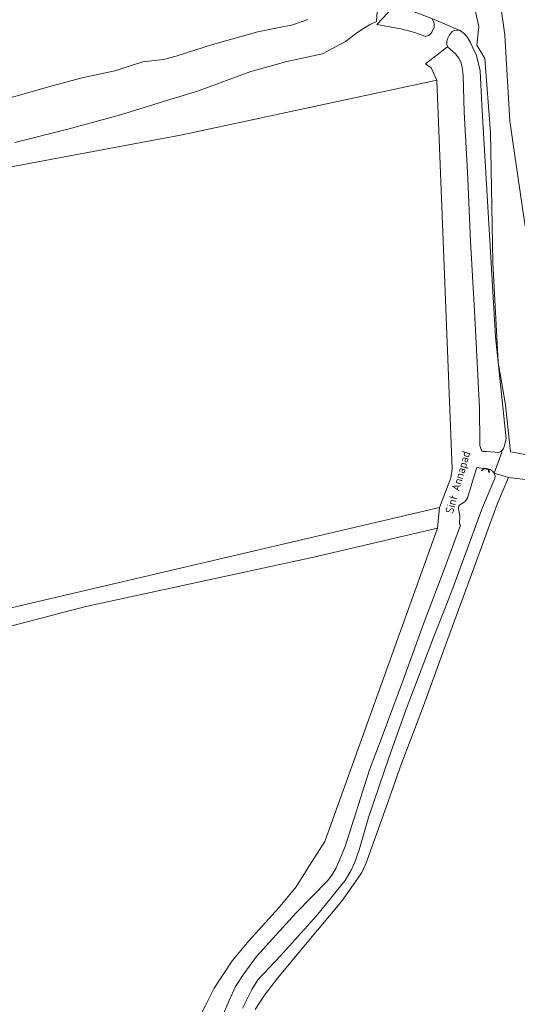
# Model space of a CAD drawing. Extents: x 184422 to 188298, y 343471 to 350189.
# Tile 389 of 513: x 186717 to 186826, y 348885 to 349101. Entities that reach past the tile are written whole.
import ezdxf
from ezdxf.enums import TextEntityAlignment as Align

# ---------------------------------------------------------------- set-up
doc = ezdxf.new("R2010")
doc.units = 0
for name, color, linetype, lineweight in [('B-WA-GK-KADEMUUR-G', 252, 'Continuous', 35), ('B-WA-GR-GRAS-GV', 252, 'Continuous', 13), ('B-WA-GR-GROENVOORZIENING-GV', 252, 'Continuous', 18), ('B-WA-OG-TOPOGRAFIE-T18', 252, 'Continuous', 18), ('B-WA-OG-WATER-GV', 252, 'Continuous', 18), ('B-WA-OG-WATER_GREPPEL-GV', 252, 'Continuous', 18), ('B-WA-OG-WATER_SLOOT-GV', 252, 'Continuous', 18), ('B-WA-OG-WEG-GV', 252, 'Continuous', 18)]:
    doc.layers.add(name, color=color, linetype=linetype, lineweight=lineweight)
doc.styles.add('NLCS-ISO-M1000-T18', font='NLCS-ISO.ttf', dxfattribs={"height": 1.8})

msp = doc.modelspace()

# ---------------------------------------------------------------- linework, layer by layer
at = {"layer": 'B-WA-GK-KADEMUUR-G', "flags": 128}
for points in [[(186818.824, 349002.383), (186818.355, 349001.827)], [(186818.824, 349002.383), (186818.355, 349001.827)], [(186818.824, 349002.383), (186818.355, 349001.827)], [(186818.824, 349002.383), (186819.887, 349002.215)], [(186818.824, 349002.383), (186819.887, 349002.215)], [(186818.824, 349002.383), (186819.887, 349002.215)], [(186819.887, 349002.215), (186820.03, 349001.501)], [(186819.887, 349002.215), (186820.03, 349001.501)], [(186819.887, 349002.215), (186820.03, 349001.501)]]:
    msp.add_lwpolyline(points, dxfattribs=at)
at = {"layer": 'B-WA-GR-GRAS-GV', "flags": 128}
for points in [[(186820.785, 349117.115), (186821.679, 349110.575), (186823.442, 349097.673), (186824.561, 349078.713), (186827.421, 349059.09), (186831.83, 349030.529), (186839.127, 349005.658), (186839.159, 349005.548), (186839.625, 349004.652), (186840.231, 349003.843), (186840.96, 349003.145), (186841.795, 349002.575), (186842.711, 349002.149), (186843.684, 349001.878), (186853.703, 348999.22), (186853.426, 348999.544), (186845.57, 349002.856)], [(186820.785, 349117.115), (186821.679, 349110.575), (186823.442, 349097.673), (186824.561, 349078.713), (186827.421, 349059.09), (186831.83, 349030.529), (186839.127, 349005.658), (186839.159, 349005.548), (186839.625, 349004.652), (186840.231, 349003.843), (186840.96, 349003.145), (186841.795, 349002.575), (186842.711, 349002.149), (186843.684, 349001.878), (186853.703, 348999.22), (186853.426, 348999.544), (186845.57, 349002.856)], [(186820.785, 349117.115), (186821.679, 349110.575), (186823.442, 349097.673), (186824.561, 349078.713), (186827.421, 349059.09), (186831.83, 349030.529), (186839.127, 349005.658), (186839.159, 349005.548), (186839.625, 349004.652), (186840.231, 349003.843), (186840.96, 349003.145), (186841.795, 349002.575), (186842.711, 349002.149), (186843.684, 349001.878), (186853.703, 348999.22), (186853.426, 348999.544), (186845.57, 349002.856)], [(186758.959, 348876.222), (186762.864, 348885.354), (186764.226, 348888.421), (186766.079, 348891.241), (186768.882, 348895.038), (186777.531, 348904.567), (186784.552, 348911.724), (186785.566, 348913.187), (186786.408, 348914.576), (186788.404, 348919.237), (186793.744, 348936.066), (186796.534, 348943.414), (186801.192, 348956.044), (186805.584, 348968.21), (186809.929, 348979.574), (186813.74, 348989.924), (186813.483, 348990.2), (186813.564, 348991.986), (186813.265, 348993.493), (186813.252, 348993.798), (186813.363, 348994.124), (186813.606, 348994.349), (186814.714, 348995.061), (186815.277, 348995.82), (186816.549, 349000), (186817.346, 349002.617), (186818.824, 349002.383), (186819.887, 349002.215), (186820.325, 349002.145), (186820.977, 349001.546), (186821.12, 349001.312), (186822.786, 349005.986), (186822.77, 349006.224), (186822.585, 349006.086), (186822.153, 349005.877), (186819.449, 349006.078), (186818.707, 349006.108), (186818.471, 349006.208), (186818.302, 349006.511), (186817.992, 349007.4), (186817.952, 349007.866), (186817.911, 349015.737), (186816.781, 349037.044), (186815.957, 349052.361), (186815.262, 349067.576), (186814.552, 349080.708), (186814.294, 349088.885), (186814.087, 349090.628), (186813.767, 349091.751), (186813.309, 349092.696), (186812.686, 349093.506), (186810.846, 349095.09), (186806.03, 349091.341), (186807.272, 349090.442), (186808.515, 349087.753), (186811.877, 349002.311), (186811.572, 349000.324), (186809.086, 348993.811), (186808.693, 348989.255), (186783.932, 348920.352), (186779.998, 348914.226), (186777.613, 348910.357), (186773.744, 348905.65), (186767.295, 348898.557), (186763.555, 348894.108), (186759.557, 348888.046), (186757.687, 348884.242)], [(186758.959, 348876.222), (186762.864, 348885.354), (186764.226, 348888.421), (186766.079, 348891.241), (186768.882, 348895.038), (186777.531, 348904.567), (186784.552, 348911.724), (186785.566, 348913.187), (186786.408, 348914.576), (186788.404, 348919.237), (186793.744, 348936.066), (186796.534, 348943.414), (186801.192, 348956.044), (186805.584, 348968.21), (186809.929, 348979.574), (186813.74, 348989.924), (186813.483, 348990.2), (186813.564, 348991.986), (186813.265, 348993.493), (186813.252, 348993.798), (186813.363, 348994.124), (186813.606, 348994.349), (186814.714, 348995.061), (186815.277, 348995.82), (186816.549, 349000), (186817.346, 349002.617), (186818.824, 349002.383), (186819.887, 349002.215), (186820.325, 349002.145), (186820.977, 349001.546), (186821.12, 349001.312), (186822.786, 349005.986), (186822.77, 349006.224), (186822.585, 349006.086), (186822.153, 349005.877), (186819.449, 349006.078), (186818.707, 349006.108), (186818.471, 349006.208), (186818.302, 349006.511), (186817.992, 349007.4), (186817.952, 349007.866), (186817.911, 349015.737), (186816.781, 349037.044), (186815.957, 349052.361), (186815.262, 349067.576), (186814.552, 349080.708), (186814.294, 349088.885), (186814.087, 349090.628), (186813.767, 349091.751), (186813.309, 349092.696), (186812.686, 349093.506), (186810.846, 349095.09), (186806.03, 349091.341), (186807.272, 349090.442), (186808.515, 349087.753), (186811.877, 349002.311), (186811.572, 349000.324), (186809.086, 348993.811), (186808.693, 348989.255), (186783.932, 348920.352), (186779.998, 348914.226), (186777.613, 348910.357), (186773.744, 348905.65), (186767.295, 348898.557), (186763.555, 348894.108), (186759.557, 348888.046), (186757.687, 348884.242)], [(186758.959, 348876.222), (186762.864, 348885.354), (186764.226, 348888.421), (186766.079, 348891.241), (186768.882, 348895.038), (186777.531, 348904.567), (186784.552, 348911.724), (186785.566, 348913.187), (186786.408, 348914.576), (186788.404, 348919.237), (186793.744, 348936.066), (186796.534, 348943.414), (186801.192, 348956.044), (186805.584, 348968.21), (186809.929, 348979.574), (186813.74, 348989.924), (186813.483, 348990.2), (186813.564, 348991.986), (186813.265, 348993.493), (186813.252, 348993.798), (186813.363, 348994.124), (186813.606, 348994.349), (186814.714, 348995.061), (186815.277, 348995.82), (186816.549, 349000), (186817.346, 349002.617), (186818.824, 349002.383), (186819.887, 349002.215), (186820.325, 349002.145), (186820.977, 349001.546), (186821.12, 349001.312), (186822.786, 349005.986), (186822.77, 349006.224), (186822.585, 349006.086), (186822.153, 349005.877), (186819.449, 349006.078), (186818.707, 349006.108), (186818.471, 349006.208), (186818.302, 349006.511), (186817.992, 349007.4), (186817.952, 349007.866), (186817.911, 349015.737), (186816.781, 349037.044), (186815.957, 349052.361), (186815.262, 349067.576), (186814.552, 349080.708), (186814.294, 349088.885), (186814.087, 349090.628), (186813.767, 349091.751), (186813.309, 349092.696), (186812.686, 349093.506), (186810.846, 349095.09), (186806.03, 349091.341), (186807.272, 349090.442), (186808.515, 349087.753), (186811.877, 349002.311), (186811.572, 349000.324), (186809.086, 348993.811), (186808.693, 348989.255), (186783.932, 348920.352), (186779.998, 348914.226), (186777.613, 348910.357), (186773.744, 348905.65), (186767.295, 348898.557), (186763.555, 348894.108), (186759.557, 348888.046), (186757.687, 348884.242)], [(186711.444, 348970.939), (186809.086, 348993.811), (186811.572, 349000.324), (186811.877, 349002.311), (186808.515, 349087.753), (186752.556, 349075.712), (186708.994, 349067.611)], [(186711.444, 348970.939), (186809.086, 348993.811), (186811.572, 349000.324), (186811.877, 349002.311), (186808.515, 349087.753), (186752.556, 349075.712), (186708.994, 349067.611)], [(186711.444, 348970.939), (186809.086, 348993.811), (186811.572, 349000.324), (186811.877, 349002.311), (186808.515, 349087.753), (186752.556, 349075.712), (186708.994, 349067.611)], [(186768.608, 348883.42), (186770.632, 348886.51), (186773.547, 348890.351), (186779.677, 348897.681), (186787.566, 348907.104), (186791.114, 348912.089), (186792, 348913.533), (186792.468, 348914.452), (186792.982, 348915.624), (186794.241, 348919.122), (186797.817, 348929.107), (186800.454, 348936.717), (186805.577, 348950.195), (186810.936, 348964.893), (186816.669, 348980.481), (186821.755, 348994.511), (186824.294, 349000.397), (186821.12, 349001.312), (186821.239, 349001.116), (186821.323, 349000.758), (186821.28, 349000.166), (186818.53, 348993.77), (186811.807, 348975.452), (186807.8, 348965.204), (186801.793, 348949.404), (186797.966, 348938.731), (186794.823, 348929.474), (186793.506, 348925.638), (186791.473, 348918.488), (186790.504, 348915.765), (186789.717, 348914.032), (186788.373, 348911.772), (186787.359, 348910.508), (186782.09, 348903.998), (186774.188, 348895.176), (186769.181, 348889.902), (186767.878, 348887.771), (186765.822, 348883.709)], [(186768.608, 348883.42), (186770.632, 348886.51), (186773.547, 348890.351), (186779.677, 348897.681), (186787.566, 348907.104), (186791.114, 348912.089), (186792, 348913.533), (186792.468, 348914.452), (186792.982, 348915.624), (186794.241, 348919.122), (186797.817, 348929.107), (186800.454, 348936.717), (186805.577, 348950.195), (186810.936, 348964.893), (186816.669, 348980.481), (186821.755, 348994.511), (186824.294, 349000.397), (186821.12, 349001.312), (186821.239, 349001.116), (186821.323, 349000.758), (186821.28, 349000.166), (186818.53, 348993.77), (186811.807, 348975.452), (186807.8, 348965.204), (186801.793, 348949.404), (186797.966, 348938.731), (186794.823, 348929.474), (186793.506, 348925.638), (186791.473, 348918.488), (186790.504, 348915.765), (186789.717, 348914.032), (186788.373, 348911.772), (186787.359, 348910.508), (186782.09, 348903.998), (186774.188, 348895.176), (186769.181, 348889.902), (186767.878, 348887.771), (186765.822, 348883.709)], [(186768.608, 348883.42), (186770.632, 348886.51), (186773.547, 348890.351), (186779.677, 348897.681), (186787.566, 348907.104), (186791.114, 348912.089), (186792, 348913.533), (186792.468, 348914.452), (186792.982, 348915.624), (186794.241, 348919.122), (186797.817, 348929.107), (186800.454, 348936.717), (186805.577, 348950.195), (186810.936, 348964.893), (186816.669, 348980.481), (186821.755, 348994.511), (186824.294, 349000.397), (186821.12, 349001.312), (186821.239, 349001.116), (186821.323, 349000.758), (186821.28, 349000.166), (186818.53, 348993.77), (186811.807, 348975.452), (186807.8, 348965.204), (186801.793, 348949.404), (186797.966, 348938.731), (186794.823, 348929.474), (186793.506, 348925.638), (186791.473, 348918.488), (186790.504, 348915.765), (186789.717, 348914.032), (186788.373, 348911.772), (186787.359, 348910.508), (186782.09, 348903.998), (186774.188, 348895.176), (186769.181, 348889.902), (186767.878, 348887.771), (186765.822, 348883.709)], [(186828.613, 348999.861), (186824.294, 349000.397), (186821.755, 348994.511), (186816.669, 348980.481), (186810.936, 348964.893), (186805.577, 348950.195), (186800.454, 348936.717), (186797.817, 348929.107), (186794.241, 348919.122), (186792.982, 348915.624), (186792.468, 348914.452), (186792, 348913.533), (186791.114, 348912.089), (186787.566, 348907.104), (186779.677, 348897.681), (186773.547, 348890.351), (186770.632, 348886.51), (186768.608, 348883.42)], [(186828.613, 348999.861), (186824.294, 349000.397), (186821.755, 348994.511), (186816.669, 348980.481), (186810.936, 348964.893), (186805.577, 348950.195), (186800.454, 348936.717), (186797.817, 348929.107), (186794.241, 348919.122), (186792.982, 348915.624), (186792.468, 348914.452), (186792, 348913.533), (186791.114, 348912.089), (186787.566, 348907.104), (186779.677, 348897.681), (186773.547, 348890.351), (186770.632, 348886.51), (186768.608, 348883.42)], [(186828.613, 348999.861), (186824.294, 349000.397), (186821.755, 348994.511), (186816.669, 348980.481), (186810.936, 348964.893), (186805.577, 348950.195), (186800.454, 348936.717), (186797.817, 348929.107), (186794.241, 348919.122), (186792.982, 348915.624), (186792.468, 348914.452), (186792, 348913.533), (186791.114, 348912.089), (186787.566, 348907.104), (186779.677, 348897.681), (186773.547, 348890.351), (186770.632, 348886.51), (186768.608, 348883.42)], [(186709.841, 348828.4), (186731.894, 348840.587), (186738.851, 348845.029), (186744.205, 348852.566), (186748.466, 348863.736), (186753.754, 348876.826), (186757.687, 348884.242), (186759.557, 348888.046), (186763.555, 348894.108), (186767.295, 348898.557), (186773.744, 348905.65), (186777.613, 348910.357), (186779.998, 348914.226), (186783.932, 348920.352), (186808.693, 348989.255), (186781.142, 348982.759), (186731.323, 348971.997), (186676.595, 348957.692)], [(186709.841, 348828.4), (186731.894, 348840.587), (186738.851, 348845.029), (186744.205, 348852.566), (186748.466, 348863.736), (186753.754, 348876.826), (186757.687, 348884.242), (186759.557, 348888.046), (186763.555, 348894.108), (186767.295, 348898.557), (186773.744, 348905.65), (186777.613, 348910.357), (186779.998, 348914.226), (186783.932, 348920.352), (186808.693, 348989.255), (186781.142, 348982.759), (186731.323, 348971.997), (186676.595, 348957.692)], [(186709.841, 348828.4), (186731.894, 348840.587), (186738.851, 348845.029), (186744.205, 348852.566), (186748.466, 348863.736), (186753.754, 348876.826), (186757.687, 348884.242), (186759.557, 348888.046), (186763.555, 348894.108), (186767.295, 348898.557), (186773.744, 348905.65), (186777.613, 348910.357), (186779.998, 348914.226), (186783.932, 348920.352), (186808.693, 348989.255), (186781.142, 348982.759), (186731.323, 348971.997), (186676.595, 348957.692)]]:
    msp.add_lwpolyline(points, dxfattribs=at)
at = {"layer": 'B-WA-GR-GROENVOORZIENING-GV', "flags": 128}
for points in [[(186816.322, 349106.302), (186817.745, 349099.524), (186817.334, 349095.434), (186819.06, 349092.531), (186820.358, 349076.27), (186820.818, 349047.641), (186822.027, 349025.75), (186823.59, 349016.398), (186824.307, 349010.113), (186824.728, 349006.051), (186827.034, 349005.617), (186829.573, 349005.14), (186832.842, 349004.804), (186835.341, 349004.548), (186839.127, 349005.658), (186831.83, 349030.529), (186827.421, 349059.09), (186824.561, 349078.713), (186823.442, 349097.673), (186821.679, 349110.575), (186820.785, 349117.115), (186822.414, 349125.273), (186824.98, 349131.446), (186827.285, 349133.642)], [(186816.322, 349106.302), (186817.745, 349099.524), (186817.334, 349095.434), (186819.06, 349092.531), (186820.358, 349076.27), (186820.818, 349047.641), (186822.027, 349025.75), (186823.59, 349016.398), (186824.307, 349010.113), (186824.728, 349006.051), (186827.034, 349005.617), (186829.573, 349005.14), (186832.842, 349004.804), (186835.341, 349004.548), (186839.127, 349005.658), (186831.83, 349030.529), (186827.421, 349059.09), (186824.561, 349078.713), (186823.442, 349097.673), (186821.679, 349110.575), (186820.785, 349117.115), (186822.414, 349125.273), (186824.98, 349131.446), (186827.285, 349133.642)], [(186816.322, 349106.302), (186817.745, 349099.524), (186817.334, 349095.434), (186819.06, 349092.531), (186820.358, 349076.27), (186820.818, 349047.641), (186822.027, 349025.75), (186823.59, 349016.398), (186824.307, 349010.113), (186824.728, 349006.051), (186827.034, 349005.617), (186829.573, 349005.14), (186832.842, 349004.804), (186835.341, 349004.548), (186839.127, 349005.658), (186831.83, 349030.529), (186827.421, 349059.09), (186824.561, 349078.713), (186823.442, 349097.673), (186821.679, 349110.575), (186820.785, 349117.115), (186822.414, 349125.273), (186824.98, 349131.446), (186827.285, 349133.642)], [(186807.44, 349101.299), (186813.633, 349098.711), (186814.625, 349097.918), (186815.241, 349097.163), (186815.923, 349096.018), (186816.468, 349094.839), (186817.256, 349093.167), (186818.073, 349089.781), (186818.42, 349082.35), (186821.451, 349031.315), (186822.027, 349025.75), (186820.818, 349047.641), (186820.358, 349076.27), (186819.06, 349092.531), (186817.334, 349095.434), (186817.745, 349099.524), (186816.322, 349106.302)], [(186807.44, 349101.299), (186813.633, 349098.711), (186814.625, 349097.918), (186815.241, 349097.163), (186815.923, 349096.018), (186816.468, 349094.839), (186817.256, 349093.167), (186818.073, 349089.781), (186818.42, 349082.35), (186821.451, 349031.315), (186822.027, 349025.75), (186820.818, 349047.641), (186820.358, 349076.27), (186819.06, 349092.531), (186817.334, 349095.434), (186817.745, 349099.524), (186816.322, 349106.302)], [(186807.44, 349101.299), (186813.633, 349098.711), (186814.625, 349097.918), (186815.241, 349097.163), (186815.923, 349096.018), (186816.468, 349094.839), (186817.256, 349093.167), (186818.073, 349089.781), (186818.42, 349082.35), (186821.451, 349031.315), (186822.027, 349025.75), (186820.818, 349047.641), (186820.358, 349076.27), (186819.06, 349092.531), (186817.334, 349095.434), (186817.745, 349099.524), (186816.322, 349106.302)], [(186795.46, 349104.141), (186795.245, 349100.641), (186793.895, 349100.036), (186792.628, 349099.26), (186791.131, 349098.338), (186788.462, 349096.267), (186783.387, 349093.53), (186775.578, 349091.857), (186767.645, 349089.704), (186756.12, 349085.451), (186748.468, 349083.075), (186738.96, 349080.166), (186727.423, 349076.953), (186715.738, 349074.089)], [(186795.46, 349104.141), (186795.245, 349100.641), (186793.895, 349100.036), (186792.628, 349099.26), (186791.131, 349098.338), (186788.462, 349096.267), (186783.387, 349093.53), (186775.578, 349091.857), (186767.645, 349089.704), (186756.12, 349085.451), (186748.468, 349083.075), (186738.96, 349080.166), (186727.423, 349076.953), (186715.738, 349074.089)], [(186795.46, 349104.141), (186795.245, 349100.641), (186793.895, 349100.036), (186792.628, 349099.26), (186791.131, 349098.338), (186788.462, 349096.267), (186783.387, 349093.53), (186775.578, 349091.857), (186767.645, 349089.704), (186756.12, 349085.451), (186748.468, 349083.075), (186738.96, 349080.166), (186727.423, 349076.953), (186715.738, 349074.089)], [(186708.994, 349067.611), (186752.556, 349075.712), (186808.515, 349087.753), (186807.272, 349090.442), (186806.03, 349091.341), (186810.846, 349095.09), (186810.728, 349095.673), (186810.759, 349096.339), (186810.837, 349096.823), (186811.31, 349097.759), (186811.658, 349098.206), (186811.908, 349098.436), (186812.213, 349098.583), (186812.788, 349098.763), (186813.633, 349098.711), (186807.44, 349101.299), (186807.868, 349100.519), (186807.955, 349100.03), (186807.913, 349099.383), (186807.434, 349098.345), (186807.219, 349098.06), (186807.013, 349097.823), (186806.647, 349097.595), (186806.101, 349097.349), (186803.389, 349098.351), (186800.611, 349099.072), (186795.358, 349100.037), (186797.745, 349102.561)], [(186708.994, 349067.611), (186752.556, 349075.712), (186808.515, 349087.753), (186807.272, 349090.442), (186806.03, 349091.341), (186810.846, 349095.09), (186810.728, 349095.673), (186810.759, 349096.339), (186810.837, 349096.823), (186811.31, 349097.759), (186811.658, 349098.206), (186811.908, 349098.436), (186812.213, 349098.583), (186812.788, 349098.763), (186813.633, 349098.711), (186807.44, 349101.299), (186807.868, 349100.519), (186807.955, 349100.03), (186807.913, 349099.383), (186807.434, 349098.345), (186807.219, 349098.06), (186807.013, 349097.823), (186806.647, 349097.595), (186806.101, 349097.349), (186803.389, 349098.351), (186800.611, 349099.072), (186795.358, 349100.037), (186797.745, 349102.561)], [(186708.994, 349067.611), (186752.556, 349075.712), (186808.515, 349087.753), (186807.272, 349090.442), (186806.03, 349091.341), (186810.846, 349095.09), (186810.728, 349095.673), (186810.759, 349096.339), (186810.837, 349096.823), (186811.31, 349097.759), (186811.658, 349098.206), (186811.908, 349098.436), (186812.213, 349098.583), (186812.788, 349098.763), (186813.633, 349098.711), (186807.44, 349101.299), (186807.868, 349100.519), (186807.955, 349100.03), (186807.913, 349099.383), (186807.434, 349098.345), (186807.219, 349098.06), (186807.013, 349097.823), (186806.647, 349097.595), (186806.101, 349097.349), (186803.389, 349098.351), (186800.611, 349099.072), (186795.358, 349100.037), (186797.745, 349102.561)]]:
    msp.add_lwpolyline(points, dxfattribs=at)
at = {"layer": 'B-WA-OG-WATER-GV', "flags": 128}
msp.add_lwpolyline([(186714.687, 349083.91), (186723.69, 349086.462), (186730.579, 349088.259), (186737.769, 349089.826), (186743.883, 349091.789), (186748.426, 349092.345), (186751.226, 349093.031), (186759.196, 349095.628), (186769.166, 349098.372), (186773.862, 349099.37), (186776.853, 349099.903), (186780.188, 349101.099)], dxfattribs=at)
msp.add_lwpolyline([(186714.687, 349083.91), (186723.69, 349086.462), (186730.579, 349088.259), (186737.769, 349089.826), (186743.883, 349091.789), (186748.426, 349092.345), (186751.226, 349093.031), (186759.196, 349095.628), (186769.166, 349098.372), (186773.862, 349099.37), (186776.853, 349099.903), (186780.188, 349101.099)], dxfattribs=at)
msp.add_lwpolyline([(186714.687, 349083.91), (186723.69, 349086.462), (186730.579, 349088.259), (186737.769, 349089.826), (186743.883, 349091.789), (186748.426, 349092.345), (186751.226, 349093.031), (186759.196, 349095.628), (186769.166, 349098.372), (186773.862, 349099.37), (186776.853, 349099.903), (186780.188, 349101.099)], dxfattribs=at)
at = {"layer": 'B-WA-OG-WATER_GREPPEL-GV', "flags": 128}
for points in [[(186799.036, 349104.458), (186797.745, 349102.561), (186795.358, 349100.037), (186800.611, 349099.072), (186803.389, 349098.351), (186806.101, 349097.349), (186806.647, 349097.595), (186807.013, 349097.823), (186807.219, 349098.06), (186807.434, 349098.345), (186807.913, 349099.383), (186807.955, 349100.03), (186807.868, 349100.519), (186807.44, 349101.299)], [(186799.036, 349104.458), (186797.745, 349102.561), (186795.358, 349100.037), (186800.611, 349099.072), (186803.389, 349098.351), (186806.101, 349097.349), (186806.647, 349097.595), (186807.013, 349097.823), (186807.219, 349098.06), (186807.434, 349098.345), (186807.913, 349099.383), (186807.955, 349100.03), (186807.868, 349100.519), (186807.44, 349101.299)], [(186799.036, 349104.458), (186797.745, 349102.561), (186795.358, 349100.037), (186800.611, 349099.072), (186803.389, 349098.351), (186806.101, 349097.349), (186806.647, 349097.595), (186807.013, 349097.823), (186807.219, 349098.06), (186807.434, 349098.345), (186807.913, 349099.383), (186807.955, 349100.03), (186807.868, 349100.519), (186807.44, 349101.299)], [(186810.846, 349095.09), (186812.686, 349093.506), (186813.309, 349092.696), (186813.767, 349091.751), (186814.087, 349090.628), (186814.294, 349088.885), (186814.552, 349080.708), (186815.262, 349067.576), (186815.957, 349052.361), (186816.781, 349037.044), (186817.911, 349015.737), (186817.952, 349007.866), (186817.992, 349007.4), (186818.302, 349006.511), (186818.471, 349006.208), (186818.707, 349006.108), (186819.449, 349006.078), (186822.153, 349005.877), (186822.585, 349006.086), (186822.77, 349006.224), (186822.894, 349006.316), (186823.149, 349006.758), (186823.33, 349007.208), (186823.773, 349008.866), (186822.027, 349025.75), (186821.451, 349031.315), (186818.42, 349082.35), (186818.073, 349089.781), (186817.256, 349093.167), (186816.468, 349094.839), (186815.923, 349096.018), (186815.241, 349097.163), (186814.625, 349097.918), (186813.633, 349098.711), (186812.788, 349098.763), (186812.213, 349098.583), (186811.908, 349098.436), (186811.658, 349098.206), (186811.31, 349097.759), (186810.837, 349096.823), (186810.759, 349096.339), (186810.728, 349095.673)], [(186810.846, 349095.09), (186812.686, 349093.506), (186813.309, 349092.696), (186813.767, 349091.751), (186814.087, 349090.628), (186814.294, 349088.885), (186814.552, 349080.708), (186815.262, 349067.576), (186815.957, 349052.361), (186816.781, 349037.044), (186817.911, 349015.737), (186817.952, 349007.866), (186817.992, 349007.4), (186818.302, 349006.511), (186818.471, 349006.208), (186818.707, 349006.108), (186819.449, 349006.078), (186822.153, 349005.877), (186822.585, 349006.086), (186822.77, 349006.224), (186822.894, 349006.316), (186823.149, 349006.758), (186823.33, 349007.208), (186823.773, 349008.866), (186822.027, 349025.75), (186821.451, 349031.315), (186818.42, 349082.35), (186818.073, 349089.781), (186817.256, 349093.167), (186816.468, 349094.839), (186815.923, 349096.018), (186815.241, 349097.163), (186814.625, 349097.918), (186813.633, 349098.711), (186812.788, 349098.763), (186812.213, 349098.583), (186811.908, 349098.436), (186811.658, 349098.206), (186811.31, 349097.759), (186810.837, 349096.823), (186810.759, 349096.339), (186810.728, 349095.673)], [(186810.846, 349095.09), (186812.686, 349093.506), (186813.309, 349092.696), (186813.767, 349091.751), (186814.087, 349090.628), (186814.294, 349088.885), (186814.552, 349080.708), (186815.262, 349067.576), (186815.957, 349052.361), (186816.781, 349037.044), (186817.911, 349015.737), (186817.952, 349007.866), (186817.992, 349007.4), (186818.302, 349006.511), (186818.471, 349006.208), (186818.707, 349006.108), (186819.449, 349006.078), (186822.153, 349005.877), (186822.585, 349006.086), (186822.77, 349006.224), (186822.894, 349006.316), (186823.149, 349006.758), (186823.33, 349007.208), (186823.773, 349008.866), (186822.027, 349025.75), (186821.451, 349031.315), (186818.42, 349082.35), (186818.073, 349089.781), (186817.256, 349093.167), (186816.468, 349094.839), (186815.923, 349096.018), (186815.241, 349097.163), (186814.625, 349097.918), (186813.633, 349098.711), (186812.788, 349098.763), (186812.213, 349098.583), (186811.908, 349098.436), (186811.658, 349098.206), (186811.31, 349097.759), (186810.837, 349096.823), (186810.759, 349096.339), (186810.728, 349095.673)], [(186535.47, 348919.447), (186536.506, 348916.355), (186676.595, 348957.692), (186731.323, 348971.997), (186781.142, 348982.759), (186808.693, 348989.255), (186809.086, 348993.811), (186711.444, 348970.939), (186696.363, 348967.067), (186682.505, 348962.991), (186670.073, 348959.119), (186610.565, 348942)], [(186535.47, 348919.447), (186536.506, 348916.355), (186676.595, 348957.692), (186731.323, 348971.997), (186781.142, 348982.759), (186808.693, 348989.255), (186809.086, 348993.811), (186711.444, 348970.939), (186696.363, 348967.067), (186682.505, 348962.991), (186670.073, 348959.119), (186610.565, 348942)], [(186535.47, 348919.447), (186536.506, 348916.355), (186676.595, 348957.692), (186731.323, 348971.997), (186781.142, 348982.759), (186808.693, 348989.255), (186809.086, 348993.811), (186711.444, 348970.939), (186696.363, 348967.067), (186682.505, 348962.991), (186670.073, 348959.119), (186610.565, 348942)]]:
    msp.add_lwpolyline(points, close=True, dxfattribs=at)
msp.add_lwpolyline([(186765.822, 348883.709), (186767.878, 348887.771), (186769.181, 348889.902), (186774.188, 348895.176), (186782.09, 348903.998), (186787.359, 348910.508), (186788.373, 348911.772), (186789.717, 348914.032), (186790.504, 348915.765), (186791.473, 348918.488), (186793.506, 348925.638), (186794.823, 348929.474), (186797.966, 348938.731), (186801.793, 348949.404), (186807.8, 348965.204), (186811.807, 348975.452), (186818.53, 348993.77), (186821.28, 349000.166), (186821.323, 349000.758), (186821.239, 349001.116), (186821.12, 349001.312), (186820.977, 349001.546), (186820.325, 349002.145), (186819.887, 349002.215), (186818.824, 349002.383), (186817.346, 349002.617), (186816.549, 349000), (186815.277, 348995.82), (186814.714, 348995.061), (186813.606, 348994.349), (186813.363, 348994.124), (186813.252, 348993.798), (186813.265, 348993.493), (186813.564, 348991.986), (186813.483, 348990.2), (186813.74, 348989.924), (186809.929, 348979.574), (186805.584, 348968.21), (186801.192, 348956.044), (186796.534, 348943.414), (186793.744, 348936.066), (186788.404, 348919.237), (186786.408, 348914.576), (186785.566, 348913.187), (186784.552, 348911.724), (186777.531, 348904.567), (186768.882, 348895.038), (186766.079, 348891.241), (186764.226, 348888.421), (186762.864, 348885.354), (186758.959, 348876.222)], dxfattribs=at)
msp.add_lwpolyline([(186765.822, 348883.709), (186767.878, 348887.771), (186769.181, 348889.902), (186774.188, 348895.176), (186782.09, 348903.998), (186787.359, 348910.508), (186788.373, 348911.772), (186789.717, 348914.032), (186790.504, 348915.765), (186791.473, 348918.488), (186793.506, 348925.638), (186794.823, 348929.474), (186797.966, 348938.731), (186801.793, 348949.404), (186807.8, 348965.204), (186811.807, 348975.452), (186818.53, 348993.77), (186821.28, 349000.166), (186821.323, 349000.758), (186821.239, 349001.116), (186821.12, 349001.312), (186820.977, 349001.546), (186820.325, 349002.145), (186819.887, 349002.215), (186818.824, 349002.383), (186817.346, 349002.617), (186816.549, 349000), (186815.277, 348995.82), (186814.714, 348995.061), (186813.606, 348994.349), (186813.363, 348994.124), (186813.252, 348993.798), (186813.265, 348993.493), (186813.564, 348991.986), (186813.483, 348990.2), (186813.74, 348989.924), (186809.929, 348979.574), (186805.584, 348968.21), (186801.192, 348956.044), (186796.534, 348943.414), (186793.744, 348936.066), (186788.404, 348919.237), (186786.408, 348914.576), (186785.566, 348913.187), (186784.552, 348911.724), (186777.531, 348904.567), (186768.882, 348895.038), (186766.079, 348891.241), (186764.226, 348888.421), (186762.864, 348885.354), (186758.959, 348876.222)], dxfattribs=at)
msp.add_lwpolyline([(186765.822, 348883.709), (186767.878, 348887.771), (186769.181, 348889.902), (186774.188, 348895.176), (186782.09, 348903.998), (186787.359, 348910.508), (186788.373, 348911.772), (186789.717, 348914.032), (186790.504, 348915.765), (186791.473, 348918.488), (186793.506, 348925.638), (186794.823, 348929.474), (186797.966, 348938.731), (186801.793, 348949.404), (186807.8, 348965.204), (186811.807, 348975.452), (186818.53, 348993.77), (186821.28, 349000.166), (186821.323, 349000.758), (186821.239, 349001.116), (186821.12, 349001.312), (186820.977, 349001.546), (186820.325, 349002.145), (186819.887, 349002.215), (186818.824, 349002.383), (186817.346, 349002.617), (186816.549, 349000), (186815.277, 348995.82), (186814.714, 348995.061), (186813.606, 348994.349), (186813.363, 348994.124), (186813.252, 348993.798), (186813.265, 348993.493), (186813.564, 348991.986), (186813.483, 348990.2), (186813.74, 348989.924), (186809.929, 348979.574), (186805.584, 348968.21), (186801.192, 348956.044), (186796.534, 348943.414), (186793.744, 348936.066), (186788.404, 348919.237), (186786.408, 348914.576), (186785.566, 348913.187), (186784.552, 348911.724), (186777.531, 348904.567), (186768.882, 348895.038), (186766.079, 348891.241), (186764.226, 348888.421), (186762.864, 348885.354), (186758.959, 348876.222)], dxfattribs=at)
at = {"layer": 'B-WA-OG-WATER_SLOOT-GV', "flags": 128}
for points in [[(186715.738, 349074.089), (186727.423, 349076.953), (186738.96, 349080.166), (186748.468, 349083.075), (186756.12, 349085.451), (186767.645, 349089.704), (186775.578, 349091.857), (186783.387, 349093.53), (186788.462, 349096.267), (186791.131, 349098.338), (186792.628, 349099.26), (186793.895, 349100.036), (186795.245, 349100.641), (186795.46, 349104.141)], [(186715.738, 349074.089), (186727.423, 349076.953), (186738.96, 349080.166), (186748.468, 349083.075), (186756.12, 349085.451), (186767.645, 349089.704), (186775.578, 349091.857), (186783.387, 349093.53), (186788.462, 349096.267), (186791.131, 349098.338), (186792.628, 349099.26), (186793.895, 349100.036), (186795.245, 349100.641), (186795.46, 349104.141)], [(186715.738, 349074.089), (186727.423, 349076.953), (186738.96, 349080.166), (186748.468, 349083.075), (186756.12, 349085.451), (186767.645, 349089.704), (186775.578, 349091.857), (186783.387, 349093.53), (186788.462, 349096.267), (186791.131, 349098.338), (186792.628, 349099.26), (186793.895, 349100.036), (186795.245, 349100.641), (186795.46, 349104.141)], [(186780.188, 349101.099), (186776.853, 349099.903), (186773.862, 349099.37), (186769.166, 349098.372), (186759.196, 349095.628), (186751.226, 349093.031), (186748.426, 349092.345), (186743.883, 349091.789), (186737.769, 349089.826), (186730.579, 349088.259), (186723.69, 349086.462), (186714.687, 349083.91)], [(186780.188, 349101.099), (186776.853, 349099.903), (186773.862, 349099.37), (186769.166, 349098.372), (186759.196, 349095.628), (186751.226, 349093.031), (186748.426, 349092.345), (186743.883, 349091.789), (186737.769, 349089.826), (186730.579, 349088.259), (186723.69, 349086.462), (186714.687, 349083.91)], [(186780.188, 349101.099), (186776.853, 349099.903), (186773.862, 349099.37), (186769.166, 349098.372), (186759.196, 349095.628), (186751.226, 349093.031), (186748.426, 349092.345), (186743.883, 349091.789), (186737.769, 349089.826), (186730.579, 349088.259), (186723.69, 349086.462), (186714.687, 349083.91)]]:
    msp.add_lwpolyline(points, dxfattribs=at)
at = {"layer": 'B-WA-OG-WEG-GV', "flags": 128}
msp.add_lwpolyline([(186827.034, 349005.617), (186824.728, 349006.051), (186824.307, 349010.113), (186823.59, 349016.398), (186822.027, 349025.75), (186823.773, 349008.866), (186823.33, 349007.208), (186823.149, 349006.758), (186822.894, 349006.316), (186822.77, 349006.224), (186822.786, 349005.986), (186821.12, 349001.312), (186824.294, 349000.397), (186828.613, 348999.861)], dxfattribs=at)
msp.add_lwpolyline([(186827.034, 349005.617), (186824.728, 349006.051), (186824.307, 349010.113), (186823.59, 349016.398), (186822.027, 349025.75), (186823.773, 349008.866), (186823.33, 349007.208), (186823.149, 349006.758), (186822.894, 349006.316), (186822.77, 349006.224), (186822.786, 349005.986), (186821.12, 349001.312), (186824.294, 349000.397), (186828.613, 348999.861)], dxfattribs=at)
msp.add_lwpolyline([(186827.034, 349005.617), (186824.728, 349006.051), (186824.307, 349010.113), (186823.59, 349016.398), (186822.027, 349025.75), (186823.773, 349008.866), (186823.33, 349007.208), (186823.149, 349006.758), (186822.894, 349006.316), (186822.77, 349006.224), (186822.786, 349005.986), (186821.12, 349001.312), (186824.294, 349000.397), (186828.613, 348999.861)], dxfattribs=at)

# ---------------------------------------------------------------- texts
at = {"layer": 'B-WA-OG-TOPOGRAFIE-T18', "style": 'NLCS-ISO-M1000-T18'}
msp.add_text('Sint Annapad', height=1.8, rotation=74.3, dxfattribs=at).set_placement((186813.365, 348999.269), align=Align.MIDDLE)
msp.add_text('Sint Annapad', height=1.8, rotation=74.3, dxfattribs=at).set_placement((186813.365, 348999.269), align=Align.MIDDLE)
msp.add_text('Sint Annapad', height=1.8, rotation=74.3, dxfattribs=at).set_placement((186813.365, 348999.269), align=Align.MIDDLE)

doc.saveas('drawing.dxf')
